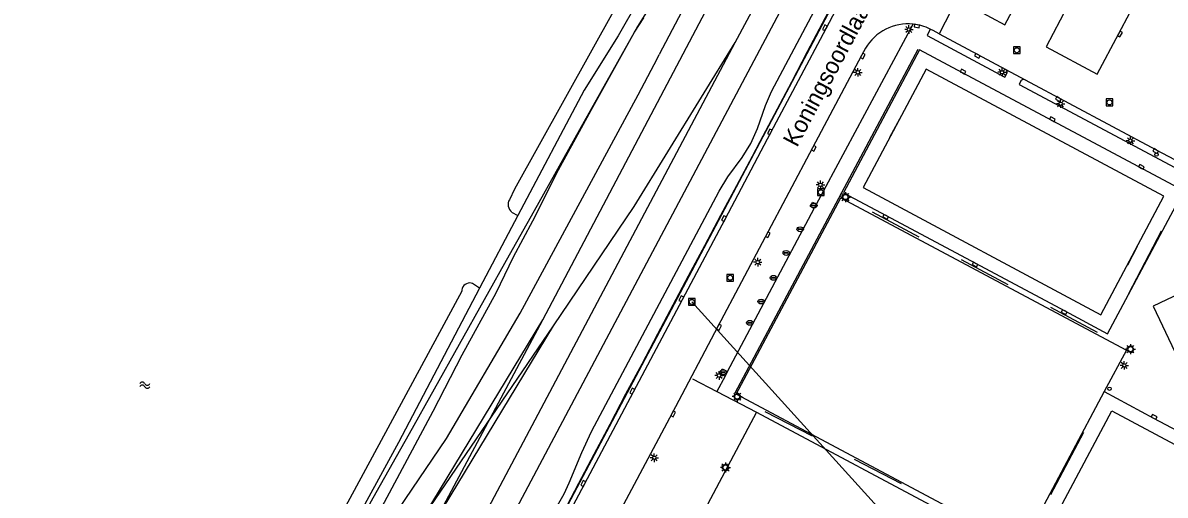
# Model space of a CAD drawing. Extents: x 136000 to 138005, y 398500 to 400500.
# Drawn here: x 137009.8 to 137179.2, y 399368.6 to 399438.6 of the extents above; entities that cross this region are included whole.
import ezdxf

# ---------------------------------------------------------------- set-up
doc = ezdxf.new("R2010")
doc.units = 0
for name, color, linetype in [('bs-afsc-ballenvanger', 7, 'Continuous'), ('bs-afsc-belijning', 7, 'Continuous'), ('bs-afsc-doel', 7, 'Continuous'), ('bs-symb-veldverlichting', 7, 'Continuous'), ('gg-afsc-hekwerk', 7, 'Continuous'), ('gg-afsc-muur', 7, 'Continuous'), ('gg-anno-openbare ruimte label', 7, 'Continuous'), ('gg-aspt-spoorlijn', 7, 'Continuous'), ('gg-bbg-hoofdgebouw', 7, 'Continuous'), ('gg-knt-bronhoudergrens', 7, 'Continuous'), ('gg-knt-verharding', 7, 'Continuous'), ('gg-knt-verharding nz', 7, 'Continuous'), ('gg-kntw-bovenkant insteek waterloop', 7, 'Continuous'), ('gg-kwrk-duiker nz buis', 7, 'Continuous'), ('gt-symb-drainageput', 7, 'Continuous'), ('gt-symb-kolk', 7, 'Continuous'), ('gt-symb-lichtmast', 7, 'Continuous'), ('gt-symb-rioolschacht', 7, 'Continuous'), ('gt-symb-vlaggenmast', 7, 'Continuous'), ('gt-symb-watersymbool', 7, 'Continuous'), ('gx-grn-maaiveld', 7, 'Continuous')]:
    doc.layers.add(name, color=color, linetype=linetype)

# ---------------------------------------------------------------- blocks, each defined once
blk = doc.blocks.new('gt0-LMAST')
at = {"layer": 'gt-symb-lichtmast'}
for p, q in [((-0.18, 0.17), (-0.45, 0.44)), ((-0.01, 0.25), (-0.01, 0.62)), ((0.17, 0.17), (0.44, 0.44)), ((-0.26, 0), (-0.63, 0)), ((-0.18, -0.18), (-0.45, -0.45)), ((-0.01, -0.25), (-0.01, -0.63)), ((0.44, -0.45), (0.17, -0.18)), ((0.24, 0), (0.62, 0))]:
    blk.add_line(p, q, dxfattribs=at)
blk.add_circle((-0.01, 0), 0.25, dxfattribs=at)
blk = doc.blocks.new('gt0-KOLK')
at = {"layer": 'gt-symb-kolk'}
blk.add_lwpolyline([(0, 0), (0.37, 0), (0.37, 0.4), (-0.38, 0.4), (-0.38, 0), (0, 0)], dxfattribs=at)
blk = doc.blocks.new('gt0-VMAST')
at = {"layer": 'gt-symb-vlaggenmast'}
blk.add_circle((0, 0), 0.25, dxfattribs=at)
blk = doc.blocks.new('bs0-VELDV')
at = {"layer": 'bs-symb-veldverlichting'}
for p, q in [((-0.38, 0), (-0.75, 0)), ((-0.53, 0.53), (-0.27, 0.27)), ((-0.35, 0.14), (-0.52, 0.22)), ((-0.22, 0.52), (-0.14, 0.35)), ((0, 0.75), (0, 0.38)), ((0.22, 0.52), (0.14, 0.35)), ((0.27, 0.27), (0.53, 0.53)), ((0.35, 0.14), (0.52, 0.22)), ((0.38, 0), (0.75, 0)), ((-0.27, -0.27), (-0.53, -0.53)), ((-0.35, -0.14), (-0.52, -0.22)), ((-0.14, -0.35), (-0.22, -0.52)), ((0, -0.38), (0, -0.75)), ((0.14, -0.35), (0.22, -0.52)), ((0.27, -0.27), (0.53, -0.53)), ((0.35, -0.14), (0.52, -0.22))]:
    blk.add_line(p, q, dxfattribs=at)
blk.add_circle((0, 0), 0.375, dxfattribs=at)
blk = doc.blocks.new('gt0-RS')
at = {"layer": 'gt-symb-rioolschacht'}
blk.add_lwpolyline([(-0.5, -0.5), (0.5, -0.5), (0.5, 0.5), (-0.5, 0.5)], close=True, dxfattribs=at)
blk.add_circle((0, 0), 0.375, dxfattribs=at)
blk = doc.blocks.new('gt0-DPUT')
at = {"layer": 'gt-symb-drainageput'}
for p, q in [((-0.25, 0.05), (0.25, 0.05)), ((0.24, -0.05), (-0.25, -0.05))]:
    blk.add_line(p, q, dxfattribs=at)
for centre, radius, start, end in [((-0.25, 0), 0.0542, 85.4775, 270), ((0.24, 0), 0.0543, 269.9965, 85.474)]:
    blk.add_arc(centre, radius, start, end, dxfattribs=at)
blk.add_ellipse((0, 0), major_axis=(0.502, 0), ratio=0.705307, dxfattribs=at)
blk = doc.blocks.new('gt0-WA')
at = {"layer": 'gt-symb-watersymbool'}
for centre, start, end in [((-0.32, 0.02), 28.0725, 151.9275), ((0.43, 0.42), 208.0725, 331.9275), ((-0.32, -0.43), 28.0725, 151.9275), ((0.43, -0.03), 208.0725, 331.9275)]:
    blk.add_arc(centre, 0.425, start, end, dxfattribs=at)

msp = doc.modelspace()

# ---------------------------------------------------------------- linework, layer by layer
at = {"layer": 'bs-afsc-ballenvanger'}
for p, q in [((137115.46, 399383.73), (137142.59, 399434.65)), ((137135.77, 399410.56), (137142.67, 399406.85)), ((137173.84, 399398.44), (137178.68, 399407.72)), ((137148.98, 399403.49), (137155.9, 399399.8)), ((137162.22, 399396.42), (137169.15, 399392.72)), ((137126.91, 399377.28), (137119.88, 399380.9)), ((137162.26, 399368.63), (137167.14, 399377.88)), ((137140.13, 399370.22), (137133.14, 399373.83))]:
    msp.add_line(p, q, dxfattribs=at)
at = {"layer": 'bs-afsc-belijning'}
for points in [[(137143.78, 399431.7), (137134.43, 399414.13), (137169.66, 399395.3), (137179.03, 399412.89), (137143.78, 399431.7)], [(137206.55, 399362.22), (137197.16, 399344.63), (137161.9, 399363.42), (137171.29, 399381.04), (137206.55, 399362.22)]]:
    msp.add_lwpolyline(points, dxfattribs=at)
at = {"layer": 'bs-afsc-doel'}
for p, q in [((137139.83, 399424.27), (137138.34, 399421.57)), ((137173.7, 399402.7), (137175.1, 399405.45))]:
    msp.add_line(p, q, dxfattribs=at)
at = {"layer": 'gg-afsc-hekwerk'}
for p, q in [((137051.68, 399293.75), (137156.48, 399491.21)), ((137051.68, 399293.75), (137156.48, 399491.21)), ((137109.09, 399385.82), (137112.74, 399383.93)), ((137112.74, 399383.93), (137118.62, 399380.88)), ((137118.62, 399380.88), (137111.35, 399367.17)), ((137118.62, 399380.88), (137163.21, 399357.08))]:
    msp.add_line(p, q, dxfattribs=at)
msp.add_lwpolyline([(137058.49, 399362.33), (137062.2, 399368.93), (137067.14, 399377.71), (137070.85, 399384.32), (137074.54, 399390.93), (137078.28, 399397.54), (137081.98, 399404.16), (137085.69, 399410.75), (137089.38, 399417.36), (137093.1, 399423.96), (137098.04, 399432.76), (137100.51, 399437.17), (137101.9, 399439.3)], dxfattribs=at)
at = {"layer": 'gg-afsc-muur'}
msp.add_lwpolyline([(137089.96, 399365.99), (137092.24, 399370.31), (137094.52, 399374.62), (137096.88, 399379.09), (137099.24, 399383.56), (137101.62, 399388.02), (137103.99, 399392.48), (137106.26, 399396.76), (137108.53, 399401.05), (137110.93, 399405.55), (137113.32, 399410.05), (137115.67, 399414.43), (137118.02, 399418.81), (137119.15, 399420.96), (137123.82, 399429.83), (137126.18, 399434.31), (137129.75, 399441.01)], dxfattribs=at)
at = {"layer": 'gg-aspt-spoorlijn'}
for p, q in [((137115.45, 399435.63), (137126.42, 399456.24)), ((137100.48, 399411.32), (137115.45, 399435.63)), ((137102.04, 399410.38), (137115.45, 399435.63)), ((137088.47, 399393.64), (137100.48, 399411.32)), ((137069.46, 399365.75), (137086.89, 399394.56)), ((137071.02, 399364.84), (137086.89, 399394.56)), ((137069.46, 399365.75), (137088.47, 399393.64)), ((137071.02, 399364.84), (137088.47, 399393.64))]:
    msp.add_line(p, q, dxfattribs=at)
for points in [[(136622.55, 398500), (136664.08, 398578.07), (136674.83, 398598.42), (136696.75, 398639.32), (136710.53, 398665.55), (136721.38, 398685.82), (136745.23, 398730.81), (136754.2, 398747.39), (136811.59, 398855.66), (136820.42, 398872.18), (136830.73, 398891.75), (136840.38, 398909.75), (136915.91, 399052.09), (136974.65, 399162.44), (137051.59, 399307.39), (137069.69, 399341.51), (137149.15, 399491.21)], [(137086.89, 399394.56), (137111.05, 399440.22), (137125.18, 399466.54)], [(136618.27, 398500), (136675.99, 398608.59), (136702.44, 398658.6), (136737.24, 398723.77), (136774.15, 398793.22), (136781.13, 398806.52), (136803.84, 398849.02), (136811.99, 398864.71), (136832.51, 398903.07), (136839.3, 398916.4), (136854.79, 398945.21), (137005.02, 399227.98), (137027.46, 399269.92), (137049.09, 399310.77), (137067.69, 399345.61), (137085.77, 399379.74), (137102.04, 399410.38)]]:
    msp.add_lwpolyline(points, dxfattribs=at)
at = {"layer": 'gg-bbg-hoofdgebouw'}
msp.add_lwpolyline([(137200.01, 399407.29), (137177.44, 399396.56), (137180.64, 399389.82), (137181.23, 399390.11)], dxfattribs=at)
at = {"layer": 'gg-knt-bronhoudergrens'}
for p, q in [((137093.03, 399428.59), (137083.22, 399410.01)), ((137083.22, 399410.01), (137077.54, 399399.23)), ((137077.54, 399399.23), (137065.48, 399376.36))]:
    msp.add_line(p, q, dxfattribs=at)
msp.add_lwpolyline([(137065.48, 399376.36), (137051.04, 399349.92), (137034.59, 399319.71)], dxfattribs=at)
at = {"layer": 'gg-knt-verharding'}
for p, q in [((137148.34, 399442.05), (137145.72, 399436.91)), ((137127.48, 399411.69), (137141.82, 399438.37)), ((137145.72, 399436.91), (137144.79, 399437.4)), ((137145.72, 399436.91), (137155.56, 399431.64)), ((137155.56, 399431.64), (137158.43, 399430.12)), ((137127.48, 399411.69), (137127.17, 399411.03)), ((137114.28, 399386.88), (137127.17, 399411.03)), ((137113.93, 399386.21), (137112.74, 399383.93)), ((137114.28, 399386.88), (137113.93, 399386.21)), ((137170.19, 399383.92), (137158.89, 399362.71))]:
    msp.add_line(p, q, dxfattribs=at)
for points in [[(137058.2, 399304.39), (137072.21, 399330.88), (137079.48, 399344.58), (137085.32, 399355.6), (137093.1, 399370.2), (137107.63, 399397.57), (137113.96, 399409.46), (137120.74, 399422.3), (137128.93, 399437.74), (137133.36, 399446.1), (137143.58, 399465.28), (137146.59, 399470.75), (137153.93, 399483.24), (137158.2, 399490.18)], [(137144.37, 399437.62), (137143.91, 399436.69), (137155.46, 399430.52), (137155.74, 399431.06)], [(137134.77, 399434.79), (137134.19, 399433.73), (137126.91, 399420.04), (137112.86, 399393.54), (137106.07, 399380.7), (137099.28, 399367.92), (137097.91, 399365.33)], [(137131.49, 399413.35), (137137.84, 399409.98), (137164.32, 399395.86), (137170.67, 399392.46), (137181.98, 399413.66), (137149.15, 399431.14), (137142.78, 399434.56), (137131.49, 399413.35)], [(137158.43, 399430.12), (137177.9, 399419.74), (137184.35, 399416.33), (137184.67, 399415.71)], [(137157.83, 399429.94), (137157.56, 399429.4), (137185.12, 399414.74)], [(137158.89, 399362.71), (137157.94, 399360.97), (137115.6, 399383.54), (137131.13, 399412.64), (137173.47, 399390.04), (137170.19, 399383.92)], [(137127.17, 399411.03), (137126.59, 399411.34), (137126.93, 399411.98), (137127.48, 399411.69)], [(137113.93, 399386.21), (137113.18, 399386.61), (137113.53, 399387.26), (137114.28, 399386.88)], [(137170.19, 399383.92), (137177.5, 399379.99), (137189.75, 399373.49), (137202.23, 399366.84), (137209.41, 399363.02)]]:
    msp.add_lwpolyline(points, dxfattribs=at)
for centre, radius, start, end in [((137141.08, 399431.09), 7.31, 84.1726, 149.6507), ((137141.08, 399431.11), 7.3, 63.2274, 84.1883), ((137141.18, 399431.28), 7.1, 59.4684, 63.3298), ((137155.34, 399431.25), 0.444, 333.6096, 61.0762), ((137158.23, 399429.72), 0.455, 63.2919, 151.2864)]:
    msp.add_arc(centre, radius, start, end, dxfattribs=at)
at = {"layer": 'gg-knt-verharding nz'}
for points in [[(137204.21, 399462.1), (137202.56, 399465.5), (137178.78, 399454.21), (137169.4, 399449.74), (137164.7, 399440.92), (137161.57, 399435.01), (137169.11, 399430.96), (137172.34, 399436.98), (137175.6, 399443.14), (137206.25, 399457.73)], [(137151.58, 399440.86), (137151.36, 399440.43), (137155.44, 399438.28), (137163.77, 399453.88)]]:
    msp.add_lwpolyline(points, dxfattribs=at)
at = {"layer": 'gg-kntw-bovenkant insteek waterloop'}
for p, q in [((137082.27, 399410.52), (137083.22, 399410.01)), ((137077.54, 399399.23), (137076.46, 399399.92))]:
    msp.add_line(p, q, dxfattribs=at)
for points in [[(137103.67, 399451.06), (137097.61, 399440.61), (137082.69, 399413.91), (137081.95, 399412.34)], [(137076.46, 399399.92), (137076.26, 399399.98), (137076.05, 399400), (137075.82, 399399.97), (137075.59, 399399.9), (137075.37, 399399.77), (137075.19, 399399.61), (137075.05, 399399.41), (137074.96, 399399.2), (137074.91, 399398.98), (137074.9, 399398.78)], [(137074.9, 399398.78), (137059.25, 399369.87), (137044.32, 399342.32), (137029.13, 399313.95), (137016.54, 399291.48)]]:
    msp.add_lwpolyline(points, dxfattribs=at)
msp.add_arc((137083.21, 399411.63), 1.45, 150.5453, 229.6605, dxfattribs=at)
at = {"layer": 'gg-kwrk-duiker nz buis'}
msp.add_line((137197.08, 399300.18), (137109, 399397.2), dxfattribs=at)
at = {"layer": 'gx-grn-maaiveld'}
msp.add_line((137103.91, 399433.33), (137104.18, 399433.86), dxfattribs=at)
for points in [[(137159.18, 399526.92), (137158.81, 399525.13), (137158.05, 399522.99), (137153.19, 399513.54), (137138.18, 399484.96), (137129.85, 399470.61), (137124.74, 399472.45), (137112.78, 399450.2), (137104.18, 399433.86)], [(137133.12, 399488.45), (137124.92, 399475.37), (137109.52, 399451.7), (137100.95, 399438.01), (137094.01, 399425.58), (137089.2, 399416.7), (137085.38, 399409.16), (137082.5, 399403.85), (137079.96, 399398.47), (137074.9, 399389.3), (137070.58, 399380.96), (137060.69, 399362.48), (137058.42, 399358.49), (137051.99, 399348.43), (137045.88, 399339.09), (137038.41, 399325.6), (137025.21, 399300.67), (137023.39, 399297.67)], [(137133.12, 399488.45), (137131.9, 399489.2), (137129.72, 399485.12), (137109.77, 399457.02), (137098.1, 399436.64), (137093.03, 399428.59)], [(137058, 399309.98), (137060.93, 399315.7), (137062.36, 399318.15), (137064.41, 399321.1), (137064.83, 399322.03), (137065.14, 399323.11), (137066.71, 399326.33), (137082.17, 399355.51), (137085.83, 399362.11), (137087.16, 399364.23), (137088.89, 399366.68), (137090.09, 399368.75), (137090.84, 399370.37), (137092.69, 399374.87), (137094.15, 399377.98), (137113.08, 399413.63), (137114.33, 399415.71), (137116.5, 399418.62), (137117.75, 399420.69), (137118.77, 399422.88), (137119.94, 399426.32), (137120.81, 399428.38), (137135.62, 399456.23), (137136.65, 399457.98)], [(137019.94, 399284.82), (137024.92, 399294.16), (137037.39, 399318.01), (137047.19, 399336.36), (137054.62, 399349.62), (137060.36, 399358.89), (137072.63, 399376.93), (137083.53, 399395.51), (137101.04, 399427.87), (137103.91, 399433.33)]]:
    msp.add_lwpolyline(points, dxfattribs=at)

# ---------------------------------------------------------------- block references
at = {"layer": 'bs-symb-veldverlichting'}
for p in [(137131.79, 399412.73), (137174.06, 399390.19), (137115.75, 399383.16), (137114, 399372.66)]:
    msp.add_blockref('bs0-VELDV', p, dxfattribs=at)
at = {"layer": 'gt-symb-drainageput'}
for p in [(137127.11, 399411.48), (137125.08, 399407.96), (137123.01, 399404.45), (137121.12, 399400.76), (137119.3, 399397.25), (137117.61, 399394.1), (137113.67, 399386.78)]:
    msp.add_blockref('gt0-DPUT', p, dxfattribs=at)
at = {"layer": 'gt-symb-kolk'}
for p, rotation in [((137128.93, 399437.74), 62.47487505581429), ((137142.42, 399438.28), 168.71064051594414), ((137172.34, 399436.98), -118.1641084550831), ((137134.19, 399433.73), -117.91489094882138), ((137151.45, 399433.84), 152.00204087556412), ((137149.15, 399431.14), -28.05207535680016), ((137163.46, 399427.44), 151.8828909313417), ((137162.41, 399424.08), -28.041159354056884), ((137120.74, 399422.3), 62.47487505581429), ((137126.91, 399420.04), -117.91489094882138), ((137177.9, 399419.74), 151.93700737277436), ((137175.61, 399417.04), -27.395105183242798), ((137113.96, 399409.46), 62.47487505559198), ((137137.84, 399409.98), 152.06706987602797), ((137120.12, 399407.24), -117.91489094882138), ((137151.11, 399402.91), 151.94792464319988), ((137107.63, 399397.57), 62.47487505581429), ((137164.32, 399395.86), 151.94792464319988), ((137112.86, 399393.54), -117.91489094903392), ((137100.36, 399383.88), 62.47487505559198), ((137106.07, 399380.7), -117.91489094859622), ((137177.5, 399379.99), -27.9799198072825), ((137093.1, 399370.2), 62.47487505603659)]:
    msp.add_blockref('gt0-KOLK', p, dxfattribs=dict(at, rotation=rotation))
at = {"layer": 'gt-symb-lichtmast'}
for p in [(137141.22, 399437.57), (137133.64, 399431.22), (137155.03, 399431.24), (137163.72, 399426.57), (137174.08, 399421.09), (137128.1, 399414.55), (137118.79, 399403.09), (137173.16, 399387.79), (137113.05, 399386.29), (137103.45, 399374.1)]:
    msp.add_blockref('gt0-LMAST', p, dxfattribs=at)
at = {"layer": 'gt-symb-rioolschacht'}
for p in [(137157.22, 399434.5), (137170.96, 399426.77), (137128.14, 399413.45), (137114.69, 399400.77), (137109, 399397.2)]:
    msp.add_blockref('gt0-RS', p, dxfattribs=at)
at = {"layer": 'gt-symb-vlaggenmast'}
for p in [(137177.93, 399419.03), (137170.96, 399384.32)]:
    msp.add_blockref('gt0-VMAST', p, dxfattribs=at)
at = {"layer": 'gt-symb-watersymbool'}
msp.add_blockref('gt0-WA', (137027.81, 399384.86), dxfattribs=at)

# ---------------------------------------------------------------- texts
at = {"layer": 'gg-anno-openbare ruimte label'}
msp.add_text('Koningsoordlaan', height=2.5, rotation=62, dxfattribs=at).set_placement((137124.61, 399420))

doc.saveas('drawing.dxf')
